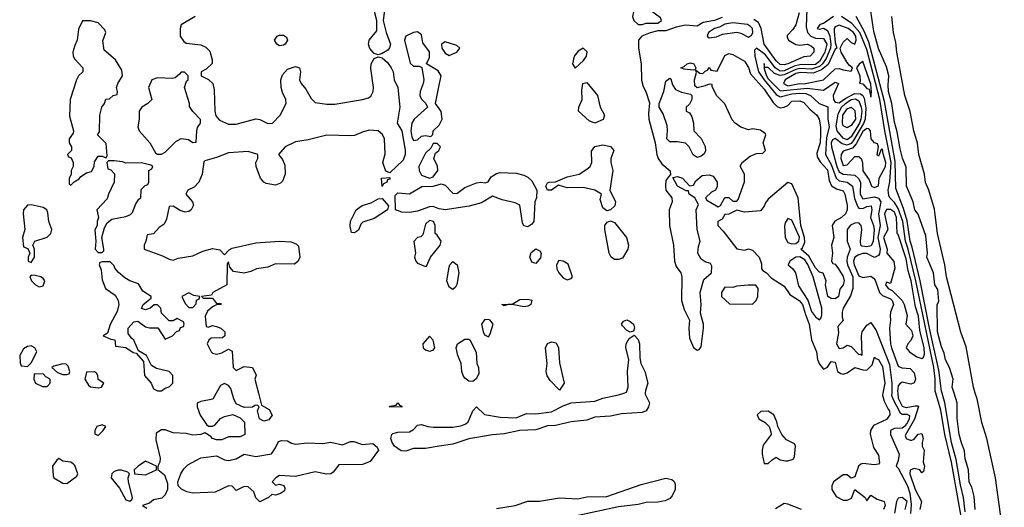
# Model space of a CAD drawing. Header units: inches. Extents: x 2789275 to 2951659, y 860290 to 1033804.
# Tile 310 of 316: x 2917871 to 2922868, y 1019420 to 1021894. Entities that reach past the tile are written whole.
import ezdxf

# ---------------------------------------------------------------- set-up
doc = ezdxf.new("R2010")
doc.units = ezdxf.units.IN
doc.header["$MEASUREMENT"] = 0
for name, color, linetype in [('C9011', 7, 'Continuous'), ('C9012', 7, 'Continuous'), ('C9021', 7, 'Continuous'), ('C9022', 7, 'Continuous')]:
    doc.layers.add(name, color=color, linetype=linetype)

msp = doc.modelspace()

# ---------------------------------------------------------------- linework, layer by layer
at = {"layer": 'C9011', "color": 2, "elevation": 2}
for points in [[(2918868.2, 1020000), (2918850.6, 1019969.4), (2918790, 1019958), (2918772, 1019948), (2918771.3, 1019930), (2918787.1, 1019887.1), (2918819.8, 1019839.8), (2918830, 1019831.3), (2918850, 1019831.3), (2918862, 1019838), (2918890, 1019870.8), (2918910, 1019881), (2918952, 1019892), (2918990, 1019874), (2919011.6, 1019851.6), (2919014, 1019790), (2918990, 1019778), (2918930, 1019778), (2918896.9, 1019763.1), (2918870, 1019762), (2918850, 1019768.7), (2918840.4, 1019780.4), (2918810, 1019798), (2918790.8, 1019789.2), (2918750, 1019786.6), (2918715.5, 1019795.5), (2918650, 1019799), (2918610, 1019813.2), (2918590, 1019814), (2918564, 1019796), (2918562, 1019762), (2918584.7, 1019670), (2918582, 1019650), (2918572, 1019630), (2918572.7, 1019612.7), (2918606, 1019586), (2918621, 1019541), (2918620.5, 1019510), (2918610, 1019484), (2918592.8, 1019467.2), (2918550, 1019459), (2918530, 1019442), (2918494, 1019430), (2918516.9, 1019416.9)], [(2919082.3, 1020000), (2919098, 1019938), (2919136.9, 1019916.9), (2919151.6, 1019888.4), (2919136, 1019864), (2919110, 1019858), (2919088, 1019870), (2919078, 1019910), (2919086, 1019930), (2919078, 1019938), (2919063.6, 1019936.4), (2919052, 1019928), (2919010, 1019926), (2918970, 1019946), (2918958, 1019970), (2918949.6, 1020000)], [(2920000, 1019730.2), (2919930, 1019719.1), (2919870, 1019718.9), (2919830, 1019706), (2919806.9, 1019706.9), (2919774, 1019730), (2919760.9, 1019750), (2919755.1, 1019770), (2919759, 1019790), (2919764.8, 1019795.2), (2919790, 1019801.6), (2919850, 1019804), (2919870, 1019816), (2919890, 1019838), (2919910, 1019841), (2919942, 1019830), (2919970, 1019826.4), (2920000, 1019826.6)]]:
    msp.add_lwpolyline(points, dxfattribs=at)
for points in [[(2919810, 1019928), (2919746, 1019930), (2919750, 1019934), (2919782, 1019938), (2919790, 1019951), (2919798, 1019938), (2919810, 1019934)], [(2918290, 1019839), (2918262, 1019830), (2918252, 1019810), (2918252.7, 1019792.7), (2918270, 1019784.7), (2918295.3, 1019810), (2918308, 1019830)], [(2919270, 1019741), (2919330, 1019747.3), (2919410, 1019744.9), (2919450, 1019750.8), (2919510, 1019738), (2919550, 1019754), (2919566.3, 1019753.7), (2919610, 1019739.1), (2919663.6, 1019743.6), (2919685.4, 1019725.4), (2919691.3, 1019710), (2919650, 1019653.2), (2919610, 1019638), (2919490, 1019635.6), (2919461.7, 1019598.3), (2919450, 1019589.6), (2919428.2, 1019588.2), (2919370, 1019600.9), (2919270, 1019576.2), (2919190, 1019581.2), (2919171.3, 1019570), (2919152, 1019550), (2919170, 1019532), (2919190, 1019538), (2919210.9, 1019530.9), (2919216.9, 1019516.9), (2919215.3, 1019504.7), (2919194, 1019490), (2919170, 1019482), (2919150, 1019486), (2919134, 1019470), (2919090, 1019448), (2919070, 1019468), (2919058.6, 1019498.6), (2919030, 1019524), (2919010, 1019525.2), (2918970, 1019506), (2918950, 1019528), (2918930, 1019529), (2918862.5, 1019497.5), (2918750, 1019491.8), (2918718.9, 1019498.9), (2918692, 1019512), (2918675.3, 1019530), (2918674, 1019550), (2918688.7, 1019590), (2918704.5, 1019615.5), (2918724.5, 1019635.5), (2918790, 1019670.8), (2918870, 1019682), (2918910, 1019662), (2918930, 1019658), (2918970, 1019666), (2919010, 1019690.8), (2919070, 1019678), (2919148.4, 1019691.6), (2919170, 1019722), (2919185.2, 1019754.8), (2919200.2, 1019759.8), (2919230, 1019758), (2919250, 1019746)], [(2918070, 1019668), (2918059.6, 1019660.4), (2918038, 1019630), (2918040.7, 1019580.7), (2918044.7, 1019570), (2918090, 1019543), (2918110, 1019540.5), (2918161.2, 1019578.8), (2918166, 1019590), (2918150, 1019633.2), (2918141.6, 1019641.6), (2918130, 1019649.4), (2918090, 1019655.3)], [(2918510, 1019655.3), (2918472, 1019630), (2918452, 1019610), (2918454, 1019590), (2918510, 1019584.7), (2918566, 1019610), (2918566, 1019630)], [(2918370, 1019608.7), (2918350, 1019602), (2918338, 1019590), (2918336, 1019570), (2918378, 1019518), (2918410, 1019458), (2918430, 1019451.3), (2918440.4, 1019459.6), (2918444, 1019470), (2918424, 1019550), (2918422, 1019570), (2918428, 1019590), (2918419, 1019599), (2918388.4, 1019608.4)]]:
    msp.add_lwpolyline(points, close=True, dxfattribs=at)
at = {"layer": 'C9012', "color": 2}
for points, elevation in [([(2919690, 1021715.3), (2919670, 1021722), (2919647.5, 1021747.5), (2919640.7, 1021770), (2919644.5, 1021790), (2919683, 1021837), (2919684, 1021890), (2919673, 1021930), (2919675.6, 1021950), (2919690, 1021968), (2919710, 1021962), (2919717.6, 1021950), (2919721.1, 1021930), (2919716.4, 1021890), (2919730.3, 1021830), (2919752.4, 1021770), (2919748.3, 1021751.7), (2919739.5, 1021740.5), (2919710, 1021722)], 2), ([(2918230, 1021888), (2918190, 1021888), (2918170, 1021846), (2918163, 1021790), (2918150, 1021764), (2918141.1, 1021730), (2918142, 1021710), (2918150, 1021694), (2918192, 1021650), (2918192, 1021630), (2918170, 1021608.7), (2918158.8, 1021590), (2918128, 1021490), (2918124.5, 1021404.5), (2918144.7, 1021330), (2918142, 1021318), (2918122, 1021290), (2918122, 1021270), (2918134, 1021250), (2918134, 1021230), (2918114, 1021210), (2918118, 1021198), (2918132.7, 1021192.7), (2918142, 1021170), (2918142, 1021150), (2918132, 1021130), (2918131.6, 1021108.4), (2918122, 1021090), (2918122, 1021062), (2918130, 1021054), (2918148, 1021072), (2918173.2, 1021086.8), (2918181.2, 1021098.8), (2918210, 1021118), (2918235.3, 1021124.7), (2918248.7, 1021150), (2918250, 1021174), (2918270, 1021202), (2918290, 1021202), (2918310, 1021194), (2918314.6, 1021205.4), (2918310, 1021266), (2918266, 1021310), (2918275.3, 1021324.7), (2918278, 1021410), (2918288.7, 1021450), (2918302, 1021470), (2918309, 1021491), (2918327.3, 1021492.7), (2918346, 1021510), (2918366, 1021514), (2918368, 1021530), (2918362, 1021550), (2918368.7, 1021570), (2918393.2, 1021610), (2918390, 1021638), (2918358, 1021690), (2918300.2, 1021740.2), (2918293.6, 1021786.4), (2918308.7, 1021830), (2918303.1, 1021843.1), (2918270, 1021878)], 2), ([(2919190, 1021761.2), (2919175.3, 1021770), (2919164, 1021790), (2919178, 1021810), (2919190, 1021816), (2919210, 1021816), (2919225.4, 1021805.4), (2919230.8, 1021790), (2919218, 1021770), (2919210, 1021765.2)], 2), ([(2918690, 1021628), (2918682.8, 1021617.2), (2918659.8, 1021600.2), (2918644.5, 1021595.5), (2918570, 1021599), (2918542, 1021590), (2918524.7, 1021550), (2918542, 1021490), (2918522, 1021470), (2918491.3, 1021450), (2918478, 1021430), (2918478, 1021390), (2918471.3, 1021350), (2918478, 1021330), (2918532, 1021270), (2918559.6, 1021219.6), (2918570, 1021212), (2918590, 1021212), (2918610, 1021222), (2918664, 1021276), (2918690, 1021291.3), (2918727.1, 1021287.1), (2918750, 1021271.3), (2918767.3, 1021272.7), (2918769.2, 1021330), (2918772.7, 1021347.3), (2918788.7, 1021370), (2918788.4, 1021388.4), (2918748.9, 1021428.9), (2918733.6, 1021453.6), (2918732.7, 1021470), (2918708, 1021550), (2918718, 1021582), (2918726, 1021590), (2918726, 1021610), (2918707.3, 1021627.3)], 2), ([(2918350, 1021179), (2918322, 1021178), (2918314, 1021170), (2918318, 1021138), (2918332.7, 1021132.7), (2918352, 1021112), (2918351.3, 1021070), (2918322, 1021010), (2918315.3, 1020984.7), (2918262, 1020930), (2918271, 1020890), (2918264.7, 1020870), (2918264.7, 1020850), (2918251.6, 1020828.4), (2918258, 1020770), (2918254, 1020730), (2918270, 1020714), (2918290, 1020714), (2918298, 1020722), (2918298, 1020730), (2918288.7, 1020790), (2918300.9, 1020839.1), (2918315.5, 1020864.5), (2918338, 1020882), (2918410, 1020896), (2918434, 1020906), (2918443.1, 1020916.9), (2918460.2, 1020959.8), (2918476.4, 1020983.6), (2918486, 1020990), (2918487.3, 1021032.7), (2918507.3, 1021052.7), (2918522, 1021058), (2918526, 1021070), (2918526, 1021130), (2918542, 1021138), (2918546, 1021150), (2918536.4, 1021156.4), (2918490, 1021168), (2918410, 1021166), (2918393.2, 1021173.2)], 2), ([(2919710, 1021048), (2919708, 1021090), (2919750, 1021094), (2919750, 1021086), (2919738, 1021082), (2919734, 1021070), (2919718, 1021062)], 2), ([(2917930, 1020955.3), (2917910, 1020954), (2917890.7, 1020929.3), (2917888.6, 1020908.6), (2917897.3, 1020830), (2917884.9, 1020790), (2917890, 1020742), (2917912.7, 1020732.7), (2917922, 1020710), (2917914, 1020690), (2917914, 1020670), (2917930, 1020662), (2917946, 1020690), (2917946, 1020730), (2917938, 1020750), (2917948, 1020770), (2918010, 1020791.3), (2918028.7, 1020810), (2918034, 1020830), (2918019, 1020870), (2918014.6, 1020914.6), (2918008, 1020930), (2917990, 1020942)], 2), ([(2919570, 1020813.2), (2919555.3, 1020815.3), (2919547.6, 1020847.6), (2919550, 1020872), (2919579.3, 1020930), (2919608.7, 1020951.3), (2919654.6, 1020965.4), (2919690, 1020985.5), (2919710, 1020987.3), (2919742.8, 1020950), (2919738, 1020930), (2919670, 1020886), (2919612.5, 1020867.5), (2919602.8, 1020857.2), (2919590, 1020826)], 2), ([(2918330, 1020666), (2918290, 1020666), (2918278, 1020662), (2918274, 1020650), (2918284.7, 1020624.7), (2918290, 1020574), (2918307.3, 1020530), (2918356.1, 1020496.1), (2918370.8, 1020470), (2918374.8, 1020450), (2918366, 1020414), (2918330, 1020348), (2918316.9, 1020303.1), (2918294, 1020290), (2918332.7, 1020272.7), (2918354, 1020270), (2918358, 1020238), (2918410, 1020231.3), (2918446.4, 1020206.4), (2918462, 1020202), (2918499.6, 1020159.6), (2918504.7, 1020090), (2918538, 1020050), (2918550, 1020022), (2918570, 1020011.3), (2918590, 1020011.3), (2918610, 1020024.7), (2918628.9, 1020031.1), (2918648, 1020050), (2918648, 1020090), (2918628.9, 1020108.9), (2918564.5, 1020124.5), (2918540.2, 1020140.2), (2918515.3, 1020190), (2918474.6, 1020214.6), (2918450, 1020268.7), (2918438, 1020278), (2918422, 1020302), (2918422, 1020330), (2918450, 1020362), (2918470, 1020364.7), (2918510, 1020336), (2918530, 1020331), (2918571.3, 1020331.3), (2918610, 1020274), (2918646, 1020290), (2918667.3, 1020312.7), (2918682, 1020318), (2918687.3, 1020332.7), (2918702, 1020338), (2918706, 1020350), (2918702, 1020362), (2918670, 1020378), (2918650, 1020366), (2918630, 1020366), (2918590, 1020406), (2918588, 1020430), (2918570, 1020448), (2918552.7, 1020447.3), (2918534, 1020430), (2918510, 1020422), (2918488.7, 1020428.7), (2918498, 1020450), (2918530, 1020474), (2918538, 1020482), (2918538, 1020490), (2918496.5, 1020516.5), (2918473.6, 1020553.6), (2918430, 1020569), (2918404.1, 1020584.1), (2918372.5, 1020612.5), (2918354, 1020634), (2918350, 1020646)], 2), ([(2917930, 1020598), (2917922, 1020590), (2917931.3, 1020570), (2917951.3, 1020550), (2917970, 1020538.8), (2917990, 1020544.7), (2917999, 1020570), (2917990, 1020582), (2917978, 1020590), (2917950, 1020597.2)], 2), ([(2918730, 1020508), (2918694, 1020490), (2918710, 1020454), (2918730, 1020434), (2918750, 1020434), (2918767.3, 1020452.7), (2918768, 1020472), (2918782, 1020478), (2918786, 1020490), (2918755.3, 1020495.3)], 2), ([(2919950, 1020288.7), (2919917.3, 1020250), (2919919.1, 1020230), (2919930, 1020219.1), (2919950, 1020213.4), (2919970, 1020217.3), (2919978.4, 1020230), (2919970, 1020268)], 6), ([(2917930, 1020239), (2917910, 1020236), (2917890, 1020224), (2917871, 1020190), (2917872.7, 1020152.7), (2917878, 1020138), (2917910, 1020134), (2917930, 1020154), (2917958, 1020210), (2917948, 1020230)], 2), ([(2918090, 1020148), (2918043.6, 1020136.4), (2918034, 1020130), (2918063.6, 1020103.6), (2918090, 1020094), (2918110, 1020094), (2918122, 1020098), (2918126, 1020110), (2918116.4, 1020136.4), (2918107.3, 1020147.3)], 2), ([(2917990, 1020098), (2917944.7, 1020095.3), (2917942, 1020070), (2917952, 1020050), (2917987.3, 1020032.7), (2918010, 1020034), (2918026, 1020050), (2918026, 1020070), (2918003.1, 1020083.1)], 2), ([(2918250, 1020108), (2918210, 1020106), (2918202, 1020070), (2918219.6, 1020039.6), (2918230, 1020032), (2918270, 1020026), (2918286, 1020030), (2918298, 1020050), (2918268.7, 1020068.7), (2918268, 1020090), (2918260.4, 1020100.4)], 2)]:
    msp.add_lwpolyline(points, close=True, dxfattribs=dict(at, elevation=elevation))
for points, elevation in [([(2918762, 1021910), (2918691.1, 1021868.9), (2918684.7, 1021850), (2918684.7, 1021810), (2918703.5, 1021783.5), (2918715.3, 1021775.3), (2918790, 1021767.3), (2918815.5, 1021755.5), (2918835.2, 1021735.2), (2918847.7, 1021690), (2918847.1, 1021672.9), (2918817.3, 1021642.7), (2918792, 1021630), (2918792, 1021610), (2918830, 1021591.3), (2918850.8, 1021570), (2918858.5, 1021538.5), (2918861, 1021430), (2918866, 1021406), (2918884.5, 1021384.5), (2918930, 1021364.9), (2918970, 1021364), (2919070, 1021391.3), (2919090, 1021387.7), (2919130, 1021368.2), (2919154, 1021370), (2919193.2, 1021410), (2919222.7, 1021470), (2919222, 1021490), (2919204.2, 1021524.2), (2919198, 1021550), (2919196.3, 1021590), (2919204.9, 1021615.1), (2919230, 1021643), (2919270, 1021657.3), (2919290.8, 1021650), (2919295.5, 1021630), (2919290.6, 1021590), (2919299.1, 1021570), (2919322.5, 1021542.5), (2919350, 1021494), (2919370, 1021473.4), (2919430, 1021465.7), (2919470, 1021466), (2919611.2, 1021488.8), (2919641.4, 1021498.6), (2919653.1, 1021506.9), (2919665.1, 1021530), (2919666.6, 1021550), (2919653.4, 1021646.6), (2919655.6, 1021670), (2919670, 1021698), (2919690, 1021706), (2919710, 1021701), (2919737.2, 1021677.2), (2919757.1, 1021650), (2919766, 1021630), (2919770.7, 1021590), (2919790.4, 1021550.4), (2919801, 1021450), (2919786.8, 1021370), (2919811.1, 1021331.1), (2919827.5, 1021232.5), (2919826.7, 1021210), (2919817.5, 1021182.5), (2919750, 1021118), (2919730, 1021126), (2919714, 1021170), (2919726.3, 1021213.7), (2919723, 1021290), (2919712.5, 1021312.5), (2919689.8, 1021329.8), (2919646.3, 1021333.7), (2919614.1, 1021325.9), (2919570, 1021307), (2919550, 1021304.5), (2919430, 1021308.3), (2919335.4, 1021284.6), (2919270, 1021274.7), (2919219.1, 1021250), (2919184.7, 1021210), (2919205.5, 1021185.5), (2919216.4, 1021156.4), (2919218, 1021110), (2919204.1, 1021075.9), (2919194.6, 1021065.4), (2919170, 1021054.5), (2919122.6, 1021062.6), (2919109.3, 1021070), (2919093.6, 1021090), (2919071.6, 1021150), (2919069.6, 1021170), (2919079.3, 1021190), (2919079, 1021210), (2919030, 1021225.1), (2918930, 1021218.9), (2918870, 1021195.1), (2918810, 1021179), (2918806, 1021174), (2918796.4, 1021110), (2918780.5, 1021070), (2918755.8, 1021044.2), (2918724.7, 1021030), (2918714.8, 1021010), (2918747.3, 1020970), (2918753.2, 1020953.2), (2918741, 1020930), (2918730, 1020921.2), (2918710, 1020917.2), (2918685.6, 1020925.6), (2918650, 1020948), (2918630, 1020946), (2918616.9, 1020883.1), (2918603.6, 1020856.4), (2918579.6, 1020840.4), (2918550, 1020808), (2918518, 1020802), (2918512, 1020770), (2918502, 1020750), (2918502, 1020730), (2918596.4, 1020696.4), (2918630, 1020678.8), (2918650, 1020674.8), (2918675.5, 1020684.5), (2918750, 1020696.3), (2918800.4, 1020719.6), (2918850, 1020734), (2918886, 1020726), (2918910, 1020702), (2918933.6, 1020726.4), (2918950, 1020734.8), (2919070, 1020762.8), (2919190, 1020770.6), (2919248, 1020768), (2919276, 1020756), (2919285.4, 1020745.4), (2919292, 1020690), (2919284.7, 1020670), (2919266, 1020654), (2919170, 1020656), (2919130, 1020638), (2919072, 1020630), (2919044, 1020616), (2919010, 1020609), (2918956.4, 1020616.4), (2918938, 1020638), (2918930, 1020666), (2918924.7, 1020655.3), (2918922, 1020550), (2918851.3, 1020510), (2918843.6, 1020496.4), (2918794, 1020490), (2918802, 1020482), (2918850, 1020482), (2918870, 1020454), (2918890, 1020454), (2918894, 1020450), (2918870, 1020448), (2918850, 1020438), (2918824.7, 1020415.3), (2918812, 1020390), (2918818, 1020338), (2918830, 1020334), (2918850, 1020342), (2918870, 1020338), (2918892, 1020330), (2918912, 1020310), (2918912, 1020290), (2918899.6, 1020280.4), (2918842, 1020278), (2918831.6, 1020268.4), (2918822, 1020250), (2918842, 1020210), (2918850, 1020202), (2918870, 1020198), (2918896.4, 1020203.6), (2918930, 1020222), (2918950, 1020212), (2918954, 1020130), (2918970, 1020114), (2919010, 1020134), (2919052, 1020130), (2919070.9, 1020090.9), (2919064.7, 1020070), (2919082.3, 1020000)], 2), ([(2920000, 1021627), (2919995.3, 1021635.3), (2919935.3, 1021670), (2919950, 1021702), (2919951.6, 1021731.6), (2919917.5, 1021777.5), (2919910, 1021818), (2919890, 1021833.2), (2919870, 1021829.2), (2919831.3, 1021810), (2919823.8, 1021790), (2919853.2, 1021673.2), (2919870, 1021658.8), (2919898, 1021658), (2919911.6, 1021651.6), (2919921.6, 1021590), (2919919.3, 1021570), (2919903.1, 1021530), (2919901.6, 1021510), (2919910, 1021491), (2919932, 1021470), (2919941, 1021450), (2919873.4, 1021390), (2919861.3, 1021370), (2919855.3, 1021330), (2919860.6, 1021300.6), (2919870, 1021280.7), (2919890, 1021284.7), (2919910, 1021302.8), (2919930, 1021306), (2919958, 1021302), (2919968, 1021312), (2919968.7, 1021330), (2920000, 1021359.7)], 6), ([(2920000, 1021443.4), (2919982, 1021470), (2920000, 1021561.5)], 6), ([(2920000, 1021256), (2919990, 1021266), (2919970, 1021266), (2919956.9, 1021243.1), (2919930, 1021218), (2919897.3, 1021150), (2919898, 1021130), (2919910, 1021106), (2919950, 1021090.4), (2919970, 1021097.1), (2919992.4, 1021130), (2919991, 1021151), (2919972.3, 1021190), (2919982, 1021218), (2919998, 1021230), (2920000, 1021235)], 6), ([(2920000, 1020934.8), (2919995.6, 1020935.6), (2919970, 1020947), (2919950, 1020945.6), (2919890, 1020923), (2919850, 1020916.3), (2919810, 1020918), (2919778, 1020930), (2919777.2, 1021002.8), (2919790, 1021016), (2919850, 1021010.5), (2919912.1, 1021047.9), (2919970, 1021049.1), (2920000, 1021058)], 2), ([(2920000, 1020785.2), (2919990, 1020801.2), (2919979, 1020810), (2919979.5, 1020850), (2919971.8, 1020870), (2919950, 1020875.6), (2919930, 1020857.2), (2919916.9, 1020803.1), (2919906.8, 1020793.2), (2919890, 1020789.2), (2919870.7, 1020769.3), (2919879.3, 1020710), (2919875.5, 1020690), (2919880.7, 1020670), (2919890, 1020658.8), (2919930, 1020642), (2919935.3, 1020644.7), (2919955.3, 1020690), (2920000, 1020743.3)], 6), ([(2918949.6, 1020000), (2918943.1, 1020023.1), (2918930, 1020038), (2918910, 1020048), (2918890, 1020038), (2918868.2, 1020000)], 2)]:
    msp.add_lwpolyline(points, dxfattribs=dict(at, elevation=elevation))
at = {"layer": 'C9021', "color": 2}
for points, elevation in [([(2921046.1, 1020000), (2921046, 1019994), (2921066.7, 1019950), (2921062.4, 1019930), (2921050, 1019909.4), (2921030, 1019901.6), (2920925.1, 1019894.9), (2920870, 1019882), (2920790, 1019878), (2920750, 1019863), (2920670, 1019853.3), (2920590, 1019835.1), (2920550, 1019833.6), (2920490, 1019814.3), (2920410, 1019809.6), (2920330, 1019793.3), (2920270, 1019787.8), (2920150, 1019767.8), (2920070, 1019741.3), (2920000, 1019730.2)], 2), ([(2920000, 1019826.6), (2920070, 1019827), (2920110, 1019834), (2920135.8, 1019844.2), (2920146.6, 1019853.4), (2920170, 1019910.7), (2920190, 1019930.8), (2920230, 1019890.7), (2920310, 1019878), (2920390, 1019874.4), (2920443.6, 1019896.4), (2920490, 1019895.3), (2920570, 1019904.2), (2920630, 1019935.5), (2920670, 1019950.7), (2920790, 1019959.3), (2920830, 1019974), (2920910, 1019990.6), (2920936.4, 1020000)], 2), ([(2922252.3, 1020000), (2922250.5, 1019990), (2922258.8, 1019958.8), (2922278, 1019918), (2922286, 1019910), (2922287.3, 1019890), (2922270, 1019865.6), (2922204, 1019836), (2922189.1, 1019810.9), (2922187.9, 1019792.1), (2922204.2, 1019724.2), (2922230, 1019684.7), (2922233.8, 1019646.2), (2922230, 1019639), (2922210, 1019635.1), (2922150, 1019642.9), (2922140.7, 1019639.3), (2922127.7, 1019630), (2922110, 1019575.3), (2922090, 1019568.7), (2922070, 1019585.2), (2922050, 1019586), (2922001, 1019550), (2921993.4, 1019530), (2921993.4, 1019510), (2922014.9, 1019474.9), (2922050, 1019457.3), (2922070, 1019456), (2922092.9, 1019467.1), (2922110, 1019511.3), (2922162, 1019470), (2922170, 1019454), (2922190, 1019482), (2922222.5, 1019462.5), (2922258, 1019450), (2922264, 1019430), (2922255.3, 1019410)], 6), ([(2922296.5, 1020000), (2922296.3, 1019990), (2922302, 1019970), (2922339.7, 1019899.7), (2922350, 1019892.6), (2922373.5, 1019893.5), (2922386.2, 1019886.2), (2922385.5, 1019870), (2922377.3, 1019850), (2922361.1, 1019830), (2922350, 1019822), (2922310, 1019819.6), (2922290.5, 1019809.5), (2922290.5, 1019789.5), (2922333.7, 1019690), (2922330, 1019658), (2922318.8, 1019630), (2922330, 1019618.8), (2922376.9, 1019530), (2922388.5, 1019491.5), (2922395.1, 1019435.1), (2922391.6, 1019388.4)], 10), ([(2922327, 1020000), (2922330, 1019974), (2922350, 1019934.3), (2922358, 1019930), (2922370, 1019926.4), (2922416.1, 1019936.1), (2922430, 1019936), (2922432.3, 1019932.3), (2922412.2, 1019867.8), (2922365.2, 1019785.2), (2922370.6, 1019770), (2922390, 1019760.9), (2922398.5, 1019761.5), (2922410, 1019766.8), (2922430, 1019791.5), (2922450, 1019794.4), (2922457, 1019770), (2922450.5, 1019750), (2922450.7, 1019730.7), (2922461.6, 1019710), (2922456.5, 1019650), (2922462.4, 1019630), (2922458, 1019602), (2922450, 1019595.3), (2922439, 1019610), (2922410, 1019616.9), (2922390.5, 1019609.5), (2922389, 1019590), (2922416.2, 1019510), (2922447.4, 1019450), (2922438.5, 1019410)], 14), ([(2922670.5, 1019250.5), (2922599.2, 1019650), (2922566.3, 1019790), (2922546, 1019914), (2922520.1, 1020000)], 14), ([(2922670, 1019397.2), (2922660.6, 1019470), (2922645, 1019535), (2922623.7, 1019663.7), (2922600.2, 1019750), (2922566.3, 1019950), (2922552, 1020000)], 10), ([(2922719.3, 1019410), (2922714.6, 1019474.6), (2922702.7, 1019522.7), (2922690, 1019548), (2922686, 1019610), (2922670, 1019666), (2922666.8, 1019706.8), (2922650, 1019748), (2922639.3, 1019790), (2922629.5, 1019870.5), (2922629, 1019950), (2922613.4, 1020000)], 6), ([(2922868, 1019250), (2922822.6, 1019570), (2922779.7, 1019770), (2922754.7, 1019850), (2922729.7, 1019970), (2922720.5, 1020000)], 2), ([(2920290, 1019414.8), (2920386, 1019430), (2920449.1, 1019450.9), (2920509.1, 1019450.9), (2920610, 1019467.7), (2920704.1, 1019464.1), (2920750, 1019474.4), (2920850, 1019475.6), (2921024.4, 1019535.6), (2921150, 1019568.2), (2921180.9, 1019560.9), (2921191.7, 1019551.7), (2921198, 1019538), (2921197.6, 1019510), (2921182, 1019478), (2921170, 1019464.5), (2921146.1, 1019453.9), (2921110, 1019446), (2921050, 1019445.1), (2921010, 1019434), (2920910, 1019423.5), (2920690, 1019375.6)], 2), ([(2921838, 1019410), (2921770, 1019437.2), (2921750, 1019439), (2921707.1, 1019412.9)], 6), ([(2922364.5, 1019410), (2922375.3, 1019450), (2922350, 1019469.6), (2922330, 1019467.6), (2922320.2, 1019450), (2922310.7, 1019390)], 10)]:
    msp.add_lwpolyline(points, dxfattribs=dict(at, elevation=elevation))
at = {"layer": 'C9021', "color": 2, "elevation": 6}
msp.add_lwpolyline([(2921670, 1019908), (2921632.7, 1019907.3), (2921614, 1019890), (2921622, 1019870), (2921654, 1019850), (2921674, 1019830), (2921683.6, 1019803.6), (2921684.7, 1019790), (2921644, 1019736), (2921638.8, 1019710), (2921638.8, 1019690), (2921650, 1019642), (2921670, 1019642), (2921690, 1019662), (2921710, 1019674), (2921730, 1019662), (2921756.9, 1019656.9), (2921770, 1019656), (2921796, 1019664), (2921804, 1019676), (2921809, 1019730), (2921803.1, 1019743.1), (2921763.2, 1019763.2), (2921739, 1019790), (2921718, 1019830), (2921714, 1019854), (2921698, 1019890)], close=True, dxfattribs=at)
at = {"layer": 'C9022', "color": 2}
for points, elevation in [([(2921036.2, 1021956.2), (2921010, 1021956.2), (2920993.8, 1021946.2), (2920985.5, 1021934.5), (2920981.7, 1021910), (2920987.2, 1021890), (2921010, 1021870.4), (2921030, 1021870.4), (2921050, 1021877.1), (2921110, 1021876), (2921128.7, 1021890), (2921123.1, 1021903.1), (2921066.3, 1021946.3)], 6), ([(2921490, 1021878), (2921450, 1021872.2), (2921422.8, 1021857.2), (2921397.3, 1021850), (2921366, 1021830), (2921360.7, 1021810), (2921370, 1021803), (2921406.9, 1021806.9), (2921438.5, 1021821.5), (2921510, 1021830.4), (2921530, 1021825.3), (2921570, 1021804.9), (2921584.2, 1021815.8), (2921591.6, 1021828.4), (2921590.8, 1021850), (2921580.4, 1021860.4), (2921565.2, 1021870)], 10), ([(2922030, 1021866.2), (2922010, 1021857.7), (2922003.9, 1021850), (2922004.2, 1021835.8), (2922010, 1021778.8), (2922018.8, 1021750), (2922010, 1021744.5), (2921973.6, 1021666.4), (2921939.9, 1021640.1), (2921897.5, 1021622.5), (2921833.2, 1021626.8), (2921810, 1021621), (2921755.8, 1021590), (2921747.7, 1021570), (2921770, 1021559), (2921828.8, 1021571.2), (2921850, 1021569.5), (2921950, 1021589.3), (2922010, 1021644.2), (2922030, 1021647.4), (2922050, 1021639.5), (2922090, 1021634), (2922098, 1021650), (2922081.5, 1021661.5), (2922070, 1021677.2), (2922039.6, 1021730), (2922035.6, 1021750), (2922050, 1021780.7), (2922070, 1021798.8), (2922090, 1021778.8), (2922110, 1021771), (2922116.9, 1021790), (2922113.8, 1021810), (2922103, 1021830), (2922076.2, 1021850)], 18), ([(2920030, 1021782.7), (2920011, 1021770), (2920013.4, 1021750), (2920030, 1021723.8), (2920050, 1021712.7), (2920070, 1021720.5), (2920089, 1021730), (2920104, 1021750), (2920090, 1021764)], 6), ([(2920730, 1021749.4), (2920704.8, 1021735.2), (2920685.3, 1021710), (2920676.3, 1021670), (2920690, 1021648), (2920733.1, 1021686.9), (2920747, 1021710), (2920751.5, 1021731.5)], 6), ([(2921290, 1021638), (2921243.1, 1021643.1), (2921226, 1021650), (2921243.1, 1021656.9), (2921258, 1021670), (2921274.8, 1021674.8), (2921292, 1021670), (2921302, 1021650), (2921299.6, 1021640.4)], 6), ([(2922150, 1021682), (2922130.9, 1021669.1), (2922118, 1021650), (2922134.8, 1021610), (2922136.9, 1021583.1), (2922132.7, 1021572.7), (2922150, 1021568.2), (2922170, 1021544.9), (2922182, 1021542), (2922190, 1021502), (2922193.4, 1021526.6), (2922190, 1021568)], 18), ([(2921310, 1021195.3), (2921288.9, 1021208.9), (2921268.9, 1021248.9), (2921250, 1021268), (2921210, 1021275.3), (2921170, 1021275.3), (2921155.3, 1021290), (2921159.3, 1021330), (2921157, 1021357), (2921136.6, 1021416.6), (2921117.2, 1021450), (2921116, 1021470), (2921139.5, 1021530), (2921150, 1021582), (2921170, 1021598), (2921174.8, 1021594.8), (2921183.4, 1021563.4), (2921199.8, 1021539.8), (2921230, 1021526), (2921276, 1021516), (2921282, 1021510), (2921282, 1021490), (2921270, 1021466), (2921254, 1021450), (2921254, 1021430), (2921270, 1021422), (2921282, 1021402), (2921291, 1021370), (2921292, 1021330), (2921330, 1021292), (2921350.5, 1021250.5), (2921350.9, 1021229.1), (2921345.4, 1021214.6), (2921330, 1021202)], 6), ([(2920790, 1021369.4), (2920761.3, 1021381.3), (2920707, 1021430), (2920708.2, 1021450), (2920726.4, 1021490), (2920724.6, 1021535.4), (2920729.6, 1021570), (2920750, 1021576), (2920804, 1021510), (2920817.3, 1021450), (2920838.8, 1021410), (2920832.8, 1021387.2)], 2), ([(2922070, 1021285), (2922050, 1021294), (2922019.8, 1021330), (2922015.4, 1021355.4), (2922025.4, 1021414.6), (2922041.6, 1021450), (2922061.7, 1021470), (2922090, 1021489.4), (2922113, 1021493), (2922130, 1021482.6), (2922141, 1021450), (2922144.2, 1021430), (2922140.4, 1021390), (2922133.6, 1021370), (2922090, 1021300.4)], 10), ([(2922070, 1021346), (2922050, 1021355.1), (2922046.3, 1021370), (2922048.7, 1021410), (2922070, 1021441.7), (2922090, 1021450.3), (2922110, 1021434), (2922112, 1021390), (2922090, 1021358)], 6), ([(2922170, 1021343), (2922150, 1021326.3), (2922116.3, 1021263.7), (2922097.8, 1021242.2), (2922050, 1021226.9), (2922039.7, 1021210), (2922037.7, 1021190), (2922050, 1021154), (2922070, 1021157.4), (2922110, 1021199.6), (2922130, 1021199.6), (2922135.5, 1021195.5), (2922142, 1021190), (2922149, 1021170), (2922150, 1021128.2), (2922181.6, 1021081.6), (2922194.8, 1021050), (2922210, 1021042.4), (2922229.3, 1021050.7), (2922233.2, 1021090), (2922265.1, 1021150), (2922267.3, 1021170), (2922253.1, 1021213.1), (2922250, 1021238), (2922243.6, 1021236.4), (2922230, 1021202), (2922224.7, 1021204.7), (2922222, 1021210), (2922229.2, 1021250), (2922224, 1021264), (2922210, 1021269.2), (2922192.7, 1021290), (2922189.5, 1021330), (2922181.2, 1021341.2)], 18), ([(2920850, 1020925.1), (2920830, 1020939.3), (2920817.5, 1020982.5), (2920824, 1021010), (2920790, 1021029.6), (2920730, 1021042.7), (2920650, 1021041.6), (2920604.7, 1021055.3), (2920570, 1021029.3), (2920550, 1021029.2), (2920542, 1021050), (2920550, 1021066), (2920558, 1021070), (2920590.9, 1021070.9), (2920650, 1021097.6), (2920710, 1021110.5), (2920750, 1021136.3), (2920766, 1021150), (2920775.1, 1021170), (2920773.2, 1021226.8), (2920790, 1021251.3), (2920830, 1021258.8), (2920870, 1021251), (2920886, 1021230), (2920870.7, 1021190), (2920870.7, 1021170), (2920881.3, 1021130), (2920866, 1021030), (2920894, 1020970), (2920890.7, 1020949.3), (2920870, 1020929.4)], 2), ([(2922270, 1020932.2), (2922260.6, 1020910), (2922276.3, 1020830), (2922254.9, 1020790), (2922273.1, 1020730), (2922272, 1020710), (2922307.5, 1020667.5), (2922313, 1020633), (2922290, 1020555.3), (2922270, 1020562), (2922264.9, 1020550), (2922278.8, 1020530), (2922299.7, 1020519.7), (2922348.9, 1020470), (2922360.3, 1020450), (2922374.2, 1020394.2), (2922368.8, 1020350), (2922397.2, 1020317.2), (2922403.1, 1020290), (2922394, 1020266), (2922379.1, 1020250), (2922370.7, 1020230), (2922387.3, 1020210), (2922423.6, 1020183.6), (2922450, 1020175.5), (2922458, 1020182), (2922463.3, 1020196.7), (2922461.6, 1020230), (2922439, 1020319), (2922432.5, 1020390), (2922418, 1020438), (2922395, 1020570), (2922379.7, 1020619.7), (2922370, 1020680.9), (2922330, 1020804), (2922324, 1020810), (2922321.6, 1020890), (2922310, 1020918.5), (2922290, 1020931.9)], 18), ([(2920910, 1020676.9), (2920890, 1020677.7), (2920873.3, 1020690), (2920862, 1020710), (2920840.5, 1020830), (2920840.7, 1020850), (2920852.1, 1020867.9), (2920870, 1020874), (2920890, 1020866), (2920950.4, 1020790), (2920961, 1020750), (2920957.3, 1020730), (2920930, 1020685.1)], 2), ([(2921770, 1020886), (2921756.5, 1020863.5), (2921752.9, 1020847.1), (2921756.5, 1020790), (2921770, 1020764.2), (2921790, 1020758), (2921810, 1020758.7), (2921825, 1020770), (2921828.7, 1020791.3), (2921790, 1020878)], 10), ([(2920490, 1020658), (2920470, 1020664), (2920459.6, 1020690), (2920466.1, 1020713.9), (2920490, 1020732.4), (2920510, 1020722), (2920517.6, 1020710), (2920514, 1020686)], 2), ([(2921830, 1020690.5), (2921810, 1020688.9), (2921779.5, 1020670), (2921770.4, 1020650), (2921794, 1020630), (2921808.4, 1020610), (2921823.8, 1020543.8), (2921871.4, 1020471.4), (2921890, 1020413.4), (2921910, 1020386), (2921930, 1020370.8), (2921938.7, 1020381.3), (2921942.7, 1020397.3), (2921941.1, 1020430), (2921898.7, 1020590), (2921871.6, 1020651.6), (2921855.5, 1020675.5)], 10), ([(2920070, 1020526), (2920050, 1020538), (2920038.5, 1020570), (2920050, 1020638), (2920054, 1020650), (2920070, 1020668), (2920091.3, 1020651.3), (2920098.9, 1020610), (2920088.7, 1020551.3), (2920082.4, 1020537.6)], 2), ([(2920607.9, 1020672.1), (2920596, 1020650), (2920597.3, 1020630), (2920607.3, 1020610), (2920630, 1020584.9), (2920650, 1020574.8), (2920670, 1020581), (2920677.2, 1020590), (2920654.5, 1020654.5), (2920630, 1020669)], 6), ([(2921568, 1020548), (2921510, 1020542), (2921490, 1020535.3), (2921450, 1020538), (2921432, 1020510), (2921432, 1020490), (2921472.7, 1020452.7), (2921590, 1020451.3), (2921608.7, 1020470), (2921617.2, 1020490), (2921618, 1020530), (2921607.3, 1020547.3)], 6), ([(2920430, 1020437.2), (2920370, 1020449.3), (2920350.8, 1020449.2), (2920330, 1020442), (2920318, 1020450), (2920370, 1020450.7), (2920410, 1020475.5), (2920450, 1020476), (2920470, 1020471.3), (2920464.7, 1020450), (2920450, 1020441.2)], 2), ([(2920250, 1020373.7), (2920230, 1020372.2), (2920214.9, 1020350), (2920223.8, 1020310), (2920230, 1020296), (2920250, 1020286), (2920258.9, 1020301.1), (2920273.7, 1020350), (2920259.3, 1020370)], 6), ([(2920970, 1020308.7), (2920950, 1020318.7), (2920930, 1020340.9), (2920925.4, 1020350), (2920934.7, 1020365.3), (2920951.7, 1020371.7), (2920970, 1020363.8), (2920985.5, 1020350), (2920990.6, 1020330), (2920986.4, 1020313.6)], 2), ([(2920170, 1020059.5), (2920150, 1020059.6), (2920130, 1020076.2), (2920121.1, 1020090), (2920114.3, 1020110), (2920111.6, 1020150), (2920094.7, 1020190), (2920085.6, 1020230), (2920092.3, 1020250), (2920130, 1020274), (2920150, 1020274), (2920154.8, 1020270), (2920187.5, 1020207.5), (2920190.8, 1020150), (2920198.8, 1020130), (2920202, 1020098), (2920188.3, 1020071.7)], 2), ([(2920610, 1020015.3), (2920563.8, 1020063.8), (2920548.2, 1020088.2), (2920542.4, 1020110), (2920547.3, 1020150), (2920539.6, 1020230), (2920550, 1020251), (2920570, 1020260.7), (2920594.4, 1020254.4), (2920606, 1020230), (2920610, 1020154), (2920634, 1020050)], 2)]:
    msp.add_lwpolyline(points, close=True, dxfattribs=dict(at, elevation=elevation))
for points, elevation in [([(2921865.8, 1021950), (2921862, 1021858), (2921868.6, 1021828.6), (2921886.7, 1021810), (2921910, 1021800.6), (2921950, 1021799.6), (2921967.3, 1021770), (2921957.2, 1021730), (2921930, 1021681.8), (2921910, 1021667.8), (2921830, 1021665.3), (2921801.8, 1021658.2), (2921750, 1021634.9), (2921730, 1021633.3), (2921704.7, 1021650), (2921655.3, 1021715.3), (2921610, 1021749.4), (2921599.6, 1021740.4), (2921602, 1021710), (2921620.9, 1021630), (2921648.8, 1021588.8), (2921710, 1021514.3), (2921730, 1021502.2), (2921790, 1021517.7), (2921830, 1021522.4), (2921860.3, 1021520.3), (2921884.2, 1021510), (2921928.2, 1021470), (2921972.3, 1021452.3), (2921972.7, 1021390), (2921978.5, 1021350), (2921965.5, 1021294.5), (2921959.7, 1021210), (2921990, 1021160.3), (2922014.9, 1021090), (2922030, 1021076.5), (2922070, 1021069.2), (2922097.8, 1021050), (2922107.1, 1020987.1), (2922124.2, 1020944.2), (2922130, 1020938), (2922150, 1020935.6), (2922170, 1020946.7), (2922192.2, 1020950), (2922196.5, 1020930), (2922188.5, 1020890), (2922204.5, 1020850), (2922207.5, 1020827.5), (2922202.7, 1020770), (2922192.3, 1020747.7), (2922170, 1020742.2), (2922145.4, 1020745.4), (2922139.7, 1020750), (2922137.7, 1020770), (2922145.4, 1020830), (2922141.5, 1020850), (2922130, 1020863.1), (2922110, 1020862.2), (2922087.7, 1020852.3), (2922070.2, 1020830), (2922070.8, 1020770.8), (2922085.3, 1020730), (2922070.2, 1020690), (2922068.2, 1020670), (2922072.6, 1020650), (2922099.4, 1020590), (2922099.6, 1020530), (2922086.9, 1020493.1), (2922050.8, 1020430), (2922044.7, 1020410), (2922044.7, 1020384.7), (2922050, 1020368), (2922022.8, 1020337.2), (2922026, 1020306), (2922016, 1020250), (2922030, 1020225.3), (2922051, 1020229), (2922070, 1020243), (2922090, 1020236.3), (2922130, 1020196.3), (2922138, 1020198), (2922147.3, 1020192.7), (2922143.5, 1020290), (2922146.8, 1020310), (2922170, 1020344.4), (2922190, 1020358.8), (2922217.1, 1020317.1), (2922284.6, 1020144.6), (2922297.6, 1020050), (2922296.5, 1020000)], 10), ([(2922613.4, 1020000), (2922604, 1020030), (2922608, 1020070), (2922589.3, 1020129.3), (2922570, 1020168), (2922563.3, 1020203.3), (2922550, 1020234), (2922529.7, 1020310), (2922528, 1020450), (2922535.3, 1020464.7), (2922530, 1020526), (2922515.3, 1020550), (2922508, 1020610), (2922475.3, 1020690), (2922479, 1020710), (2922470, 1020798), (2922430, 1020908), (2922414, 1020930), (2922405.2, 1020970), (2922372.3, 1021050), (2922370, 1021146), (2922351.6, 1021191.6), (2922339.3, 1021239.3), (2922324.9, 1021324.9), (2922310, 1021375.3), (2922296.9, 1021470), (2922280.5, 1021530), (2922278, 1021562), (2922282.7, 1021610), (2922270, 1021655.3), (2922230, 1021748), (2922206.3, 1021833.7), (2922188.7, 1021950)], 6), ([(2921435.3, 1021904.7), (2921398, 1021890), (2921340.3, 1021879.7), (2921310, 1021862), (2921250, 1021867.1), (2921203.1, 1021856.9), (2921150, 1021837.2), (2921110, 1021837.2), (2921070, 1021828.2), (2921029, 1021811), (2921012, 1021790), (2921011.7, 1021750), (2921024.6, 1021670), (2921027.2, 1021587.2), (2921034.9, 1021554.9), (2921048.2, 1021530), (2921066.8, 1021473.2), (2921061.6, 1021418.4), (2921063.7, 1021390), (2921095.5, 1021270), (2921104.4, 1021210), (2921110.5, 1021190), (2921130, 1021162.8), (2921172.7, 1021127.3), (2921174, 1021106), (2921170, 1021106), (2921150, 1021078), (2921148.2, 1021050), (2921150.8, 1021030), (2921181, 1020990), (2921182.8, 1020970), (2921166.4, 1020930), (2921168.8, 1020850), (2921188.9, 1020750), (2921194.2, 1020670), (2921203, 1020643), (2921226.4, 1020610), (2921230.7, 1020590), (2921228.9, 1020470), (2921243.8, 1020423.8), (2921271, 1020370), (2921266.4, 1020330), (2921270, 1020278), (2921290, 1020231), (2921310, 1020218), (2921319, 1020221), (2921330, 1020234), (2921341.2, 1020330), (2921341.2, 1020350), (2921326, 1020406), (2921329.3, 1020449.3), (2921325.2, 1020510), (2921343.6, 1020576.4), (2921382, 1020610), (2921383.1, 1020643.1), (2921377.2, 1020657.2), (2921350, 1020665.2), (2921330, 1020679), (2921313.2, 1020710), (2921316, 1020744), (2921325.2, 1020770), (2921308.7, 1020830), (2921304, 1020930), (2921316.4, 1020956.4), (2921298, 1020990), (2921268, 1021010), (2921266, 1021026), (2921254, 1021026), (2921209.3, 1021049.3), (2921186, 1021094), (2921210, 1021098), (2921234, 1021090), (2921270, 1021052), (2921290, 1021054), (2921303.1, 1021076.9), (2921335.3, 1021104.7), (2921370, 1021106.8), (2921390, 1021101), (2921410.8, 1021070), (2921411.3, 1021048.7), (2921402, 1021030), (2921381.4, 1021018.6), (2921351.3, 1020990), (2921358, 1020978), (2921415.3, 1020944.7), (2921428.4, 1020951.6), (2921450, 1020992), (2921470, 1020992), (2921490, 1020974), (2921510, 1020974), (2921518, 1020982), (2921549.1, 1021070.9), (2921549, 1021110), (2921528, 1021152), (2921538, 1021170), (2921578.6, 1021201.4), (2921610, 1021216), (2921642, 1021218), (2921655.3, 1021230), (2921644, 1021270), (2921658, 1021310), (2921655.3, 1021315.3), (2921630, 1021334), (2921590, 1021341.2), (2921570, 1021335.3), (2921531.6, 1021348.4), (2921502, 1021370), (2921486.8, 1021386.8), (2921450, 1021468), (2921408.4, 1021508.4), (2921386, 1021554), (2921386, 1021566), (2921370, 1021568), (2921350, 1021558), (2921310, 1021548), (2921298, 1021558), (2921295.3, 1021590), (2921306, 1021626), (2921302, 1021638), (2921323.6, 1021623.6), (2921338, 1021622), (2921350, 1021634), (2921362, 1021638), (2921370, 1021652), (2921378, 1021638), (2921410, 1021634), (2921450, 1021712), (2921470, 1021722), (2921490, 1021718), (2921550, 1021684.7), (2921570, 1021652), (2921579.9, 1021619.9), (2921650, 1021542), (2921694.7, 1021474.7), (2921714.6, 1021454.6), (2921730, 1021446.8), (2921750, 1021450.4), (2921770, 1021459.1), (2921790, 1021480.7), (2921830, 1021483), (2921850, 1021474.9), (2921880.5, 1021440.5), (2921916.3, 1021410), (2921928, 1021390), (2921936, 1021350), (2921935.8, 1021315.8), (2921932.9, 1021270), (2921916.7, 1021216.7), (2921919, 1021199), (2921933.3, 1021173.3), (2921970, 1021132.7), (2921979.1, 1021079.1), (2921991.3, 1021051.3), (2922016.1, 1021036.1), (2922050, 1021026.8), (2922059.3, 1021010), (2922070, 1020954), (2922070.4, 1020929.6), (2922062.8, 1020910), (2922041, 1020890), (2922008.1, 1020871.9), (2921994, 1020850), (2922002, 1020790), (2921990.7, 1020750), (2921996.3, 1020710), (2921991, 1020670), (2921998, 1020658), (2922010, 1020654.8), (2922027.3, 1020630), (2922050, 1020591), (2922054.9, 1020570), (2922050, 1020549.2), (2922032.7, 1020527.3), (2922027.3, 1020490), (2922010, 1020478.4), (2921990, 1020479.5), (2921973.2, 1020490), (2921961.2, 1020550), (2921964, 1020570), (2921949, 1020609), (2921930, 1020612.7), (2921910, 1020635.1), (2921875.3, 1020695.3), (2921835.1, 1020730), (2921843.5, 1020736.5), (2921855.2, 1020764.8), (2921854, 1020790), (2921835, 1020850), (2921821.7, 1020990), (2921790, 1021062), (2921770, 1021068.7), (2921670, 1020984), (2921655.5, 1020964.5), (2921650, 1020948.7), (2921630, 1020925.2), (2921550, 1020918), (2921510, 1020928), (2921470, 1020908), (2921450, 1020906), (2921436.9, 1020883.1), (2921414, 1020870), (2921414, 1020850), (2921442, 1020822), (2921510, 1020732), (2921550, 1020724.7), (2921570, 1020732), (2921590, 1020724.7), (2921624.7, 1020690), (2921635.3, 1020655.3), (2921636, 1020630), (2921642.5, 1020622.5), (2921661, 1020610), (2921684.5, 1020584.5), (2921750, 1020542.8), (2921779.9, 1020499.9), (2921827.7, 1020470), (2921844.4, 1020450), (2921858.3, 1020398.3), (2921877.4, 1020350), (2921890.2, 1020270), (2921914.4, 1020210), (2921919.3, 1020170), (2921930, 1020146), (2921950, 1020121), (2921970, 1020131), (2921990, 1020161), (2922010, 1020157.3), (2922021.6, 1020110), (2922038.7, 1020098.7), (2922050, 1020096.5), (2922070, 1020102), (2922110, 1020130.4), (2922150, 1020117.1), (2922170, 1020116.3), (2922196.9, 1020143.1), (2922210, 1020182), (2922215.3, 1020175.3), (2922230, 1020170.8), (2922250, 1020134.8), (2922261.1, 1020050), (2922252.3, 1020000)], 6), ([(2921826.5, 1021930), (2921810, 1021868.7), (2921795.5, 1021844.5), (2921766.2, 1021813.8), (2921765.2, 1021805.2), (2921772, 1021790), (2921810, 1021767.7), (2921830, 1021764.9), (2921870, 1021770.3), (2921890, 1021760.7), (2921900.7, 1021750), (2921901, 1021730), (2921882, 1021710), (2921850, 1021706.3), (2921769.8, 1021669.8), (2921750, 1021665), (2921730, 1021666.6), (2921710, 1021685.4), (2921649.7, 1021770), (2921634.7, 1021850), (2921620.3, 1021880.3), (2921596, 1021896)], 6), ([(2922001, 1021910), (2921950, 1021875.1), (2921932, 1021870), (2921918, 1021850), (2921930, 1021846.7), (2921950, 1021852), (2921970, 1021840.3), (2921982.2, 1021810), (2921988.1, 1021770), (2921986.2, 1021750), (2921963.1, 1021696.9), (2921945.3, 1021670), (2921930, 1021656.7), (2921890, 1021642.8), (2921830, 1021646.7), (2921810, 1021642.4), (2921750, 1021613.9), (2921730, 1021611), (2921701.7, 1021621.7), (2921670, 1021651.2), (2921652.5, 1021652.5), (2921650, 1021671.8), (2921650, 1021644.7), (2921660.5, 1021610), (2921670, 1021594.7), (2921730, 1021532.8), (2921867, 1021547), (2921950, 1021536.3), (2922010, 1021578), (2922026, 1021570), (2921999.5, 1021510), (2922000.3, 1021490), (2922010, 1021475.8), (2922030, 1021472.2), (2922063.1, 1021496.9), (2922110, 1021520.5), (2922138.7, 1021518.7), (2922150.1, 1021510.1), (2922156, 1021496), (2922165.7, 1021445.7), (2922161.8, 1021390), (2922153, 1021367), (2922100.8, 1021279.2), (2922090, 1021266.1), (2922070, 1021257.9), (2922044.3, 1021264.3), (2922010, 1021292), (2921995.3, 1021284.7), (2921988.8, 1021270), (2921990.2, 1021250), (2922017.8, 1021150), (2922030, 1021122.8), (2922050, 1021110.2), (2922110, 1021106.4), (2922128.3, 1021088.3), (2922138.5, 1021070), (2922136.9, 1021010), (2922150, 1020986), (2922210, 1020996.2), (2922229.2, 1020989.2), (2922242, 1020970), (2922229.4, 1020910), (2922237.7, 1020850), (2922226.5, 1020790), (2922238.5, 1020730), (2922233.8, 1020706.1), (2922230, 1020698.4), (2922210, 1020687.3), (2922170, 1020708), (2922150, 1020708.3), (2922130, 1020702), (2922109.1, 1020690), (2922103.2, 1020670), (2922105.2, 1020650), (2922130, 1020595.3), (2922150, 1020586), (2922190, 1020592.6), (2922203.4, 1020583.4), (2922212.3, 1020572.3), (2922233.8, 1020510), (2922250, 1020494.7), (2922290, 1020478), (2922298.5, 1020470), (2922306, 1020450), (2922290.3, 1020410), (2922288, 1020390), (2922290.4, 1020370), (2922285.3, 1020330), (2922290.4, 1020250), (2922295.8, 1020230), (2922330, 1020136), (2922347.9, 1020127.9), (2922390, 1020124.4), (2922410, 1020102.8), (2922416.5, 1020070), (2922410, 1020052.7), (2922394.4, 1020045.6), (2922350, 1020055.1), (2922335.3, 1020044.7), (2922330, 1020037.2), (2922325.8, 1020010), (2922327, 1020000)], 14), ([(2922520.1, 1020000), (2922517.1, 1020010), (2922516.7, 1020070), (2922509.9, 1020130), (2922418.8, 1020570), (2922380.9, 1020730), (2922366.4, 1020770), (2922352.6, 1020870), (2922330, 1020936.4), (2922310, 1020966.9), (2922286.6, 1020990), (2922282, 1021002), (2922279.3, 1021030), (2922287.5, 1021072.5), (2922293.1, 1021170), (2922261.1, 1021330), (2922236.2, 1021490), (2922170, 1021742.4), (2922135, 1021830), (2922095, 1021875), (2922041.2, 1021910)], 14), ([(2922552, 1020000), (2922549.1, 1020010), (2922536.1, 1020116.1), (2922490, 1020320.9), (2922441.4, 1020570), (2922400.7, 1020740.7), (2922389.9, 1020770), (2922374.3, 1020874.3), (2922356.8, 1020936.8), (2922317.7, 1021037.7), (2922314.2, 1021174.2), (2922259.5, 1021479.5), (2922179.8, 1021779.8), (2922156.7, 1021836.7), (2922116.4, 1021910)], 10), ([(2922720.5, 1020000), (2922711.3, 1020030), (2922674.2, 1020234.1), (2922648.2, 1020308.2), (2922575.4, 1020590), (2922566.9, 1020650), (2922529.7, 1020810.3), (2922513.6, 1020933.6), (2922485.1, 1021030), (2922468.1, 1021068.1), (2922462.4, 1021110), (2922433.6, 1021210), (2922427.2, 1021267.2), (2922409.6, 1021330), (2922390, 1021428), (2922363.6, 1021510), (2922323, 1021730), (2922318.3, 1021778.3), (2922305.6, 1021830), (2922296.9, 1021910)], 2), ([(2920000, 1021561.5), (2920009.6, 1021610), (2920000, 1021627)], 6), ([(2920000, 1021359.7), (2920000.2, 1021359.8), (2920014.7, 1021390), (2920010, 1021428.7), (2920000, 1021443.4)], 6), ([(2920000, 1021235), (2920006, 1021250), (2920000, 1021256)], 6), ([(2920000, 1021058), (2920010, 1021060.9), (2920030, 1021054.4), (2920070, 1021014.4), (2920090, 1021013), (2920130, 1021043.8), (2920190, 1021067.3), (2920210.8, 1021070.8), (2920233.2, 1021066.8), (2920248.9, 1021071.1), (2920263.3, 1021096.7), (2920290, 1021114), (2920310, 1021119.1), (2920390, 1021116), (2920430, 1021106), (2920450, 1021094.8), (2920470, 1021076.3), (2920496.3, 1021030), (2920493.4, 1020990), (2920484.9, 1020970), (2920480.4, 1020870), (2920470, 1020857), (2920450, 1020843.7), (2920430, 1020849.2), (2920422.9, 1020862.9), (2920410, 1020953.2), (2920386, 1020966), (2920319.6, 1020979.6), (2920270, 1020999), (2920214.7, 1020965.3), (2920152.1, 1020947.9), (2920029.7, 1020929.7), (2920000, 1020934.8)], 2), ([(2920000, 1020743.3), (2920005.6, 1020750), (2920009.6, 1020770), (2920000, 1020785.2)], 6), ([(2920936.4, 1020000), (2920950, 1020004.9), (2920959.7, 1020030), (2920956.3, 1020110), (2920962.9, 1020170), (2920946.9, 1020230), (2920948.2, 1020250), (2920963.5, 1020276.5), (2920990, 1020294), (2921010, 1020271.3), (2921017.1, 1020250), (2921018, 1020178), (2921022.8, 1020150), (2921044, 1020110), (2921058.8, 1020050), (2921046.2, 1020013.8), (2921046.1, 1020000)], 2)]:
    msp.add_lwpolyline(points, dxfattribs=dict(at, elevation=elevation))

doc.saveas('drawing.dxf')
